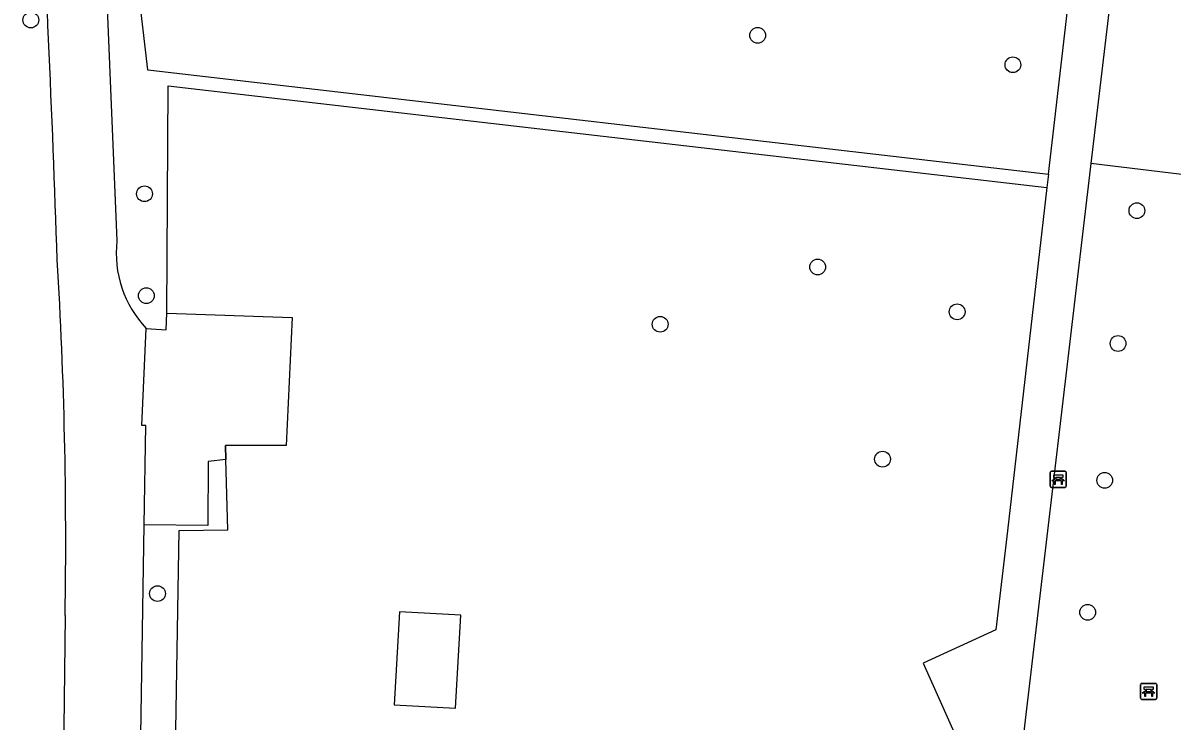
# Model space of a CAD drawing. Extents: x 157466 to 158888, y 383063 to 384677.
# Drawn here: x 157865 to 157936.4, y 384094.7 to 384138.1 of the extents above; entities that cross this region are included whole.
import ezdxf

# ---------------------------------------------------------------- set-up
doc = ezdxf.new("R2010")
doc.units = 0
for name, color, linetype in [('IMGEO_Bank', 7, 'Continuous'), ('IMGEO_Berm_groen', 7, 'Continuous'), ('IMGEO_Boom', 7, 'Continuous'), ('IMGEO_Groenvoorziening', 7, 'Continuous'), ('IMGEO_Hek', 7, 'Continuous'), ('IMGEO_Loofbos', 7, 'Continuous'), ('IMGEO_Muur', 7, 'Continuous'), ('IMGEO_Rijbaan_lokaal_gesloten', 7, 'Continuous'), ('IMGEO_Voetpad_halfverhard', 7, 'Continuous'), ('IMGEO_Voetpad_open', 7, 'Continuous')]:
    doc.layers.add(name, color=color, linetype=linetype)

msp = doc.modelspace()

# ---------------------------------------------------------------- linework, layer by layer
at = {"layer": 'IMGEO_Bank'}
for p, q in [((157928.808, 384109.331), (157928.808, 384110.172)), ((157928.808, 384110.172), (157928.808, 384109.331)), ((157928.883, 384110.256), (157929.724, 384110.256)), ((157929.724, 384110.256), (157928.883, 384110.256)), ((157929.117, 384109.762), (157929.117, 384109.868)), ((157929.161, 384109.868), (157929.161, 384109.762)), ((157929.449, 384109.874), (157929.167, 384109.874)), ((157929.167, 384109.756), (157929.449, 384109.756)), ((157929.455, 384109.762), (157929.455, 384109.868)), ((157929.499, 384109.868), (157929.499, 384109.762)), ((157929.808, 384110.181), (157929.808, 384109.34)), ((157929.808, 384109.34), (157929.808, 384110.181)), ((157929.733, 384109.256), (157928.892, 384109.256)), ((157928.892, 384109.256), (157929.733, 384109.256)), ((157929.505, 384109.654), (157929.112, 384109.654)), ((157934.419, 384096.159), (157934.419, 384097)), ((157934.419, 384097), (157934.419, 384096.159)), ((157934.494, 384097.084), (157935.335, 384097.084)), ((157935.335, 384097.084), (157934.494, 384097.084)), ((157935.419, 384097.009), (157935.419, 384096.168)), ((157935.419, 384096.168), (157935.419, 384097.009)), ((157935.116, 384096.482), (157934.723, 384096.482)), ((157934.728, 384096.59), (157934.728, 384096.696)), ((157934.772, 384096.696), (157934.772, 384096.59)), ((157935.06, 384096.702), (157934.778, 384096.702)), ((157934.778, 384096.584), (157935.06, 384096.584)), ((157935.066, 384096.59), (157935.066, 384096.696)), ((157935.11, 384096.696), (157935.11, 384096.59)), ((157935.344, 384096.084), (157934.503, 384096.084)), ((157934.503, 384096.084), (157935.344, 384096.084))]:
    msp.add_line(p, q, dxfattribs=at)
for points in [[(157929.055, 384109.654), (157928.913, 384109.654), (157929.025, 384109.756), (157929.111, 384109.756)], [(157929.111, 384109.874), (157929.025, 384109.874), (157929.025, 384110.035), (157929.588, 384110.035), (157929.588, 384109.874), (157929.505, 384109.874)], [(157929.505, 384109.756), (157929.588, 384109.756), (157929.7, 384109.654), (157929.561, 384109.654)], [(157929.105, 384109.647), (157929.105, 384109.44), (157929.062, 384109.44), (157929.062, 384109.647)], [(157929.555, 384109.647), (157929.555, 384109.44), (157929.511, 384109.44), (157929.511, 384109.647)], [(157934.722, 384096.702), (157934.636, 384096.702), (157934.636, 384096.863), (157935.199, 384096.863), (157935.199, 384096.702), (157935.116, 384096.702)], [(157934.666, 384096.482), (157934.524, 384096.482), (157934.636, 384096.584), (157934.722, 384096.584)], [(157934.716, 384096.475), (157934.716, 384096.268), (157934.673, 384096.268), (157934.673, 384096.475)], [(157935.116, 384096.584), (157935.199, 384096.584), (157935.311, 384096.482), (157935.172, 384096.482)], [(157935.166, 384096.475), (157935.166, 384096.268), (157935.122, 384096.268), (157935.122, 384096.475)]]:
    msp.add_lwpolyline(points, dxfattribs=at)
for centre, radius, start, end in [((157928.886, 384110.178), 0.0779, 92.4484, 184.28452), ((157928.886, 384110.178), 0.0779, 92.4484, 184.28452), ((157929.11, 384109.867), 0.00671, 2.89567, 87.10433), ((157929.11, 384109.763), 0.00671, 272.89567, 357.10433), ((157929.167, 384109.867), 0.00671, 92.89567, 177.10433), ((157929.167, 384109.763), 0.00671, 182.89567, 267.10433), ((157929.449, 384109.867), 0.00671, 2.89567, 87.10433), ((157929.449, 384109.763), 0.00671, 272.89567, 357.10433), ((157929.506, 384109.867), 0.00671, 92.89567, 177.10433), ((157929.506, 384109.763), 0.00671, 182.89567, 267.10433), ((157929.73, 384110.178), 0.0779, 2.4484, 94.28452), ((157929.73, 384110.178), 0.0779, 2.4484, 94.28452), ((157928.886, 384109.334), 0.0779, 182.4484, 274.28452), ((157928.886, 384109.334), 0.0779, 182.4484, 274.28452), ((157929.055, 384109.647), 0.00671, 2.89567, 87.10433), ((157929.112, 384109.647), 0.00671, 92.89567, 177.10433), ((157929.504, 384109.647), 0.00671, 2.89567, 87.10433), ((157929.561, 384109.647), 0.00671, 92.89567, 177.10433), ((157929.73, 384109.334), 0.0779, 272.4484, 4.28452), ((157929.73, 384109.334), 0.0779, 272.4484, 4.28452), ((157934.497, 384097.006), 0.0779, 92.4484, 184.28452), ((157934.497, 384097.006), 0.0779, 92.4484, 184.28452), ((157935.341, 384097.006), 0.0779, 2.4484, 94.28452), ((157935.341, 384097.006), 0.0779, 2.4484, 94.28452), ((157934.497, 384096.162), 0.0779, 182.4484, 274.28452), ((157934.497, 384096.162), 0.0779, 182.4484, 274.28452), ((157934.666, 384096.475), 0.00671, 2.89567, 87.10433), ((157934.723, 384096.475), 0.00671, 92.89567, 177.10433), ((157934.721, 384096.695), 0.00671, 2.89567, 87.10433), ((157934.721, 384096.591), 0.00671, 272.89567, 357.10433), ((157934.778, 384096.695), 0.00671, 92.89567, 177.10433), ((157934.778, 384096.591), 0.00671, 182.89567, 267.10433), ((157935.06, 384096.695), 0.00671, 2.89567, 87.10433), ((157935.06, 384096.591), 0.00671, 272.89567, 357.10433), ((157935.117, 384096.695), 0.00671, 92.89567, 177.10433), ((157935.117, 384096.591), 0.00671, 182.89567, 267.10433), ((157935.115, 384096.475), 0.00671, 2.89567, 87.10433), ((157935.172, 384096.475), 0.00671, 92.89567, 177.10433), ((157935.341, 384096.162), 0.0779, 272.4484, 4.28452), ((157935.341, 384096.162), 0.0779, 272.4484, 4.28452)]:
    msp.add_arc(centre, radius, start, end, dxfattribs=at)
at = {"layer": 'IMGEO_Berm_groen'}
for points in [[(157865.808, 383979.204), (157867.193, 383990.902), (157873.946, 384059.502), (157874.732, 384106.581), (157877.751, 384106.612), (157877.638, 384110.998)], [(157877.638, 384110.998), (157876.533, 384110.857), (157876.513, 384106.892), (157872.577, 384106.928)]]:
    msp.add_lwpolyline(points, dxfattribs=at)
at = {"layer": 'IMGEO_Boom'}
for centre in [(157865.534, 384138.287), (157910.646, 384137.338), (157926.491, 384135.508), (157872.587, 384127.494), (157934.19, 384126.442), (157914.376, 384122.945), (157872.7, 384121.166), (157923.03, 384120.16), (157904.597, 384119.387), (157933.019, 384118.194), (157918.4, 384111.007), (157932.191, 384109.691), (157873.393, 384102.658), (157931.135, 384101.494)]:
    msp.add_circle(centre, 0.489, dxfattribs=at)
at = {"layer": 'IMGEO_Groenvoorziening'}
for points in [[(157873.972, 384120.07), (157874.065, 384134.206), (157928.605, 384127.884)], [(157872.699, 384119.127), (157873.942, 384119.044), (157873.972, 384120.07)], [(157873.972, 384120.07), (157881.758, 384119.818), (157881.383, 384111.852), (157877.616, 384111.855), (157877.638, 384110.998)]]:
    msp.add_lwpolyline(points, dxfattribs=at)
at = {"layer": 'IMGEO_Hek'}
for points in [[(157873.972, 384120.07), (157874.065, 384134.206), (157928.605, 384127.884)], [(157877.638, 384110.998), (157877.616, 384111.855)], [(157865.808, 383979.204), (157867.193, 383990.902), (157873.946, 384059.502), (157874.732, 384106.581), (157877.751, 384106.612), (157877.638, 384110.998)]]:
    msp.add_lwpolyline(points, dxfattribs=at)
at = {"layer": 'IMGEO_Loofbos'}
for points in [[(157871.268, 384148.152), (157872.777, 384135.192), (157872.971, 384135.169), (157928.7, 384128.709)], [(158036.074, 384116.813), (158000, 384121.076), (157931.327, 384129.374)]]:
    msp.add_lwpolyline(points, dxfattribs=at)
at = {"layer": 'IMGEO_Muur'}
msp.add_lwpolyline([(157873.972, 384120.07), (157881.758, 384119.818), (157881.383, 384111.852), (157877.616, 384111.855)], dxfattribs=at)
at = {"layer": 'IMGEO_Rijbaan_lokaal_gesloten'}
for points in [[(157869.357, 384159.148), (157869.451, 384157.909), (157869.333, 384157.718), (157869.955, 384146.503), (157870.871, 384124.561)], [(157872.577, 384106.928), (157872.676, 384113.101), (157872.432, 384113.09), (157872.699, 384119.127)], [(157872.093, 384076.857), (157872.577, 384106.928)], [(157867.66, 384101.305), (157867.339, 384073.431)]]:
    msp.add_lwpolyline(points, dxfattribs=at)
for centre, radius, start, end in [((156721.446, 384085.699), 1146.342, 1.88403, 3.255281), ((157877.646, 384123.816), 6.816, 173.72141, 223.46451), ((157580.697, 384105.971), 287.001, 359.06851, 3.47905)]:
    msp.add_arc(centre, radius, start, end, dxfattribs=at)
at = {"layer": 'IMGEO_Voetpad_halfverhard'}
for points in [[(157934.004, 384151.844), (157931.327, 384129.374)], [(157928.7, 384128.709), (157930.102, 384140.878)], [(157931.327, 384129.374), (157916.073, 384000), (157915.798, 383997.668)], [(157928.7, 384128.709), (157928.605, 384127.884)], [(157928.605, 384127.884), (157926.148, 384106.55), (157925.439, 384100.398), (157920.917, 384098.341), (157924.159, 384091.104), (157920.069, 384089.386), (157923.113, 384082.077), (157911.699, 384077.222), (157906.261, 384065.379), (157909.226, 384059.341), (157911.548, 384054.504), (157918.131, 384041.21), (157913.344, 384000), (157910.308, 383973.871)]]:
    msp.add_lwpolyline(points, dxfattribs=at)
at = {"layer": 'IMGEO_Voetpad_open'}
msp.add_lwpolyline([(157892.223, 384101.308), (157888.416, 384101.527), (157888.084, 384095.756), (157891.891, 384095.537), (157892.223, 384101.308)], dxfattribs=at)

doc.saveas('drawing.dxf')
